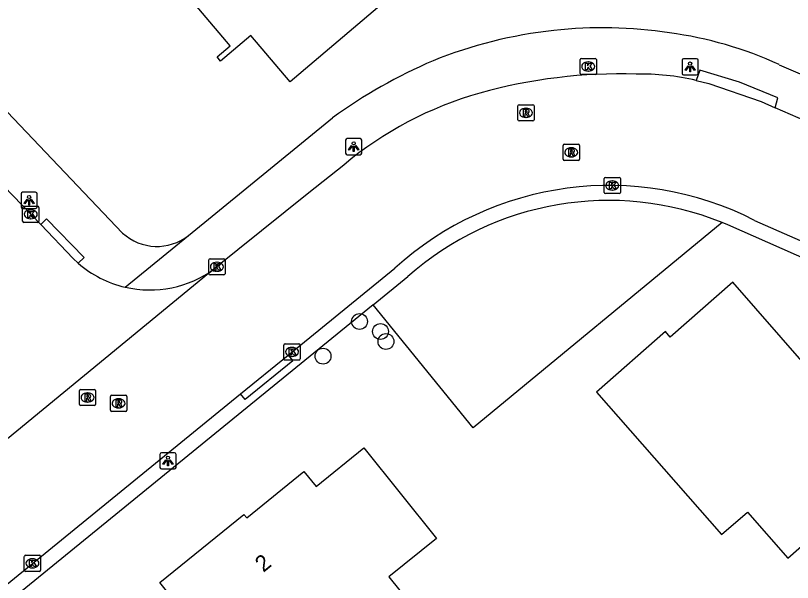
# Model space of a CAD drawing. Extents: x 159353 to 160616, y 385893 to 387321.
# Drawn here: x 160086.73 to 160134.73, y 386376.9 to 386411.93 of the extents above; entities that cross this region are included whole.
import ezdxf

# ---------------------------------------------------------------- set-up
doc = ezdxf.new("R2010")
doc.units = 0
for name, color, linetype in [('IMGEO_Boom', 7, 'Continuous'), ('IMGEO_Groenvoorziening', 7, 'Continuous'), ('IMGEO_Kolk', 7, 'Continuous'), ('IMGEO_Lichtpunt', 7, 'Continuous'), ('IMGEO_Pand', 7, 'Continuous'), ('IMGEO_Pand_nummerreeks', 7, 'Continuous'), ('IMGEO_Rijbaan_lokaal_open', 7, 'Continuous'), ('IMGEO_Rioolput', 7, 'Continuous'), ('IMGEO_Voetpad_open', 7, 'Continuous')]:
    doc.layers.add(name, color=color, linetype=linetype)

msp = doc.modelspace()

# ---------------------------------------------------------------- linework, layer by layer
at = {"layer": 'IMGEO_Boom'}
for centre in [(160107.984, 386393.029), (160109.274, 386392.409), (160109.612, 386391.789), (160105.729, 386390.888)]:
    msp.add_circle(centre, 0.489, dxfattribs=at)
at = {"layer": 'IMGEO_Groenvoorziening'}
msp.add_lwpolyline([(160130.393, 386399.14), (160114.995, 386386.46), (160108.815, 386394.053)], dxfattribs=at)
at = {"layer": 'IMGEO_Kolk'}
for p, q in [((160121.614, 386408.358), (160121.614, 386409.21)), ((160121.689, 386409.284), (160122.541, 386409.284)), ((160122.102, 386409.064), (160122.127, 386409.064)), ((160122.615, 386409.21), (160122.615, 386408.358)), ((160122.125, 386408.504), (160122.1, 386408.504)), ((160122.541, 386408.284), (160121.689, 386408.284)), ((160123.098, 386401.006), (160123.098, 386401.858)), ((160123.173, 386401.932), (160124.025, 386401.932)), ((160123.586, 386401.712), (160123.611, 386401.712)), ((160124.099, 386401.858), (160124.099, 386401.006)), ((160124.025, 386400.932), (160123.173, 386400.932)), ((160123.609, 386401.152), (160123.584, 386401.152)), ((160087.164, 386399.227), (160087.164, 386400.079)), ((160087.239, 386400.153), (160088.091, 386400.153)), ((160087.652, 386399.933), (160087.677, 386399.933)), ((160088.165, 386400.079), (160088.165, 386399.227)), ((160087.675, 386399.373), (160087.65, 386399.373)), ((160088.091, 386399.153), (160087.239, 386399.153)), ((160098.743, 386396.908), (160099.595, 386396.908)), ((160098.668, 386395.982), (160098.668, 386396.834)), ((160099.156, 386396.688), (160099.181, 386396.688)), ((160099.669, 386396.834), (160099.669, 386395.982)), ((160099.179, 386396.128), (160099.154, 386396.128)), ((160099.595, 386395.908), (160098.743, 386395.908)), ((160103.386, 386391.648), (160104.238, 386391.648)), ((160103.311, 386390.722), (160103.311, 386391.574)), ((160103.799, 386391.428), (160103.824, 386391.428)), ((160104.312, 386391.574), (160104.312, 386390.722)), ((160104.238, 386390.648), (160103.386, 386390.648)), ((160103.822, 386390.868), (160103.797, 386390.868)), ((160087.269, 386377.656), (160087.269, 386378.508)), ((160087.344, 386378.582), (160088.196, 386378.582)), ((160087.757, 386378.362), (160087.782, 386378.362)), ((160088.27, 386378.508), (160088.27, 386377.656)), ((160087.78, 386377.802), (160087.755, 386377.802)), ((160088.196, 386377.582), (160087.344, 386377.582))]:
    msp.add_line(p, q, dxfattribs=at)
for points in [[(160121.614, 386408.358), (160121.614, 386409.21)], [(160121.689, 386409.284), (160122.541, 386409.284)], [(160121.935, 386408.984), (160122.058, 386408.984), (160122.058, 386408.833), (160122.188, 386408.984), (160122.352, 386408.984), (160122.206, 386408.833), (160122.359, 386408.584), (160122.207, 386408.584), (160122.122, 386408.748), (160122.058, 386408.681), (160122.058, 386408.584), (160121.935, 386408.584), (160121.935, 386408.984)], [(160122.615, 386409.21), (160122.615, 386408.358)], [(160122.541, 386408.284), (160121.689, 386408.284)], [(160123.098, 386401.006), (160123.098, 386401.858)], [(160123.173, 386401.932), (160124.025, 386401.932)], [(160124.099, 386401.858), (160124.099, 386401.006)], [(160123.419, 386401.632), (160123.542, 386401.632), (160123.542, 386401.481), (160123.672, 386401.632), (160123.836, 386401.632), (160123.69, 386401.481), (160123.843, 386401.232), (160123.691, 386401.232), (160123.606, 386401.396), (160123.542, 386401.329), (160123.542, 386401.232), (160123.419, 386401.232), (160123.419, 386401.632)], [(160124.025, 386400.932), (160123.173, 386400.932)], [(160087.164, 386399.227), (160087.164, 386400.079)], [(160087.239, 386400.153), (160088.091, 386400.153)], [(160087.485, 386399.853), (160087.608, 386399.853), (160087.608, 386399.702), (160087.738, 386399.853), (160087.902, 386399.853), (160087.756, 386399.702), (160087.909, 386399.453), (160087.757, 386399.453), (160087.672, 386399.617), (160087.608, 386399.55), (160087.608, 386399.453), (160087.485, 386399.453), (160087.485, 386399.853)], [(160088.165, 386400.079), (160088.165, 386399.227)], [(160088.091, 386399.153), (160087.239, 386399.153)], [(160098.743, 386396.908), (160099.595, 386396.908)], [(160098.668, 386395.982), (160098.668, 386396.834)], [(160098.989, 386396.608), (160099.112, 386396.608), (160099.112, 386396.457), (160099.242, 386396.608), (160099.406, 386396.608), (160099.26, 386396.457), (160099.413, 386396.208), (160099.261, 386396.208), (160099.176, 386396.372), (160099.112, 386396.305), (160099.112, 386396.208), (160098.989, 386396.208), (160098.989, 386396.608)], [(160099.669, 386396.834), (160099.669, 386395.982)], [(160099.595, 386395.908), (160098.743, 386395.908)], [(160103.386, 386391.648), (160104.238, 386391.648)], [(160103.311, 386390.722), (160103.311, 386391.574)], [(160103.632, 386391.348), (160103.755, 386391.348), (160103.755, 386391.197), (160103.885, 386391.348), (160104.049, 386391.348), (160103.903, 386391.197), (160104.056, 386390.948), (160103.904, 386390.948), (160103.819, 386391.112), (160103.755, 386391.045), (160103.755, 386390.948), (160103.632, 386390.948), (160103.632, 386391.348)], [(160104.312, 386391.574), (160104.312, 386390.722)], [(160104.238, 386390.648), (160103.386, 386390.648)], [(160087.269, 386377.656), (160087.269, 386378.508)], [(160087.344, 386378.582), (160088.196, 386378.582)], [(160087.59, 386378.282), (160087.713, 386378.282), (160087.713, 386378.131), (160087.843, 386378.282), (160088.007, 386378.282), (160087.861, 386378.131), (160088.014, 386377.882), (160087.862, 386377.882), (160087.777, 386378.046), (160087.713, 386377.979), (160087.713, 386377.882), (160087.59, 386377.882), (160087.59, 386378.282)], [(160088.27, 386378.508), (160088.27, 386377.656)], [(160088.196, 386377.582), (160087.344, 386377.582)]]:
    msp.add_lwpolyline(points, dxfattribs=at)
for centre, start, end in [((160121.691, 386409.208), 91.552, 178.448), ((160121.691, 386409.208), 91.552, 178.448), ((160122.539, 386409.208), 1.552, 88.448), ((160122.539, 386409.208), 1.552, 88.448), ((160121.691, 386408.36), 181.552, 268.448), ((160121.691, 386408.36), 181.552, 268.448), ((160122.539, 386408.36), 271.552, 358.448), ((160122.539, 386408.36), 271.552, 358.448), ((160123.175, 386401.856), 91.552, 178.448), ((160123.175, 386401.856), 91.552, 178.448), ((160124.023, 386401.856), 1.552, 88.448), ((160124.023, 386401.856), 1.552, 88.448), ((160123.175, 386401.008), 181.552, 268.448), ((160123.175, 386401.008), 181.552, 268.448), ((160124.023, 386401.008), 271.552, 358.448), ((160124.023, 386401.008), 271.552, 358.448), ((160087.241, 386400.077), 91.552, 178.448), ((160087.241, 386400.077), 91.552, 178.448), ((160088.089, 386400.077), 1.552, 88.448), ((160088.089, 386400.077), 1.552, 88.448), ((160087.241, 386399.229), 181.552, 268.448), ((160087.241, 386399.229), 181.552, 268.448), ((160088.089, 386399.229), 271.552, 358.448), ((160088.089, 386399.229), 271.552, 358.448), ((160098.745, 386396.832), 91.552, 178.448), ((160098.745, 386396.832), 91.552, 178.448), ((160099.593, 386396.832), 1.552, 88.448), ((160099.593, 386396.832), 1.552, 88.448), ((160098.745, 386395.984), 181.552, 268.448), ((160098.745, 386395.984), 181.552, 268.448), ((160099.593, 386395.984), 271.552, 358.448), ((160099.593, 386395.984), 271.552, 358.448), ((160103.388, 386391.572), 91.552, 178.448), ((160103.388, 386391.572), 91.552, 178.448), ((160104.236, 386391.572), 1.552, 88.448), ((160104.236, 386391.572), 1.552, 88.448), ((160103.388, 386390.724), 181.552, 268.448), ((160103.388, 386390.724), 181.552, 268.448), ((160104.236, 386390.724), 271.552, 358.448), ((160104.236, 386390.724), 271.552, 358.448), ((160087.346, 386378.506), 91.552, 178.448), ((160087.346, 386378.506), 91.552, 178.448), ((160088.194, 386378.506), 1.552, 88.448), ((160088.194, 386378.506), 1.552, 88.448), ((160087.346, 386377.658), 181.552, 268.448), ((160087.346, 386377.658), 181.552, 268.448), ((160088.194, 386377.658), 271.552, 358.448), ((160088.194, 386377.658), 271.552, 358.448)]:
    msp.add_arc(centre, 0.0765, start, end, dxfattribs=at)
for centre, major_axis, ratio, start_param, end_param in [((160122.101, 386408.784), (-0.387, 0.002), 0.722429, 4.712389, 7.853982), ((160122.126, 386408.784), (-0.39, 0.002), 0.717154, 1.570796, 4.712389), ((160123.585, 386401.432), (-0.387, 0.002), 0.722429, 4.712389, 7.853982), ((160123.61, 386401.432), (-0.39, 0.002), 0.717154, 1.570796, 4.712389), ((160087.651, 386399.653), (-0.387, 0.002), 0.722429, 4.712389, 7.853982), ((160087.676, 386399.653), (-0.39, 0.002), 0.717154, 1.570796, 4.712389), ((160099.155, 386396.408), (-0.387, 0.002), 0.722429, 4.712389, 7.853982), ((160099.18, 386396.408), (-0.39, 0.002), 0.717154, 1.570796, 4.712389), ((160103.798, 386391.148), (-0.387, 0.002), 0.722429, 4.712389, 7.853982), ((160103.823, 386391.148), (-0.39, 0.002), 0.717154, 1.570796, 4.712389), ((160087.756, 386378.082), (-0.387, 0.002), 0.722429, 4.712389, 7.853982), ((160087.781, 386378.082), (-0.39, 0.002), 0.717154, 1.570796, 4.712389)]:
    msp.add_ellipse(centre, major_axis=major_axis, ratio=ratio, start_param=start_param, end_param=end_param, dxfattribs=at)
at = {"layer": 'IMGEO_Lichtpunt'}
for p, q in [((160127.91, 386409.167), (160127.91, 386408.36)), ((160127.91, 386409.167), (160127.91, 386408.36)), ((160128.812, 386409.262), (160128.004, 386409.262)), ((160128.812, 386409.262), (160128.004, 386409.262)), ((160128.906, 386408.36), (160128.906, 386409.167)), ((160128.906, 386408.36), (160128.906, 386409.167)), ((160128.004, 386408.266), (160128.812, 386408.266)), ((160128.004, 386408.266), (160128.812, 386408.266)), ((160107.121, 386404.236), (160107.121, 386403.429)), ((160107.121, 386404.236), (160107.121, 386403.429)), ((160108.023, 386404.331), (160107.215, 386404.331)), ((160108.023, 386404.331), (160107.215, 386404.331)), ((160108.117, 386403.429), (160108.117, 386404.236)), ((160108.117, 386403.429), (160108.117, 386404.236)), ((160107.215, 386403.335), (160108.023, 386403.335)), ((160107.215, 386403.335), (160108.023, 386403.335)), ((160087.066, 386400.921), (160087.066, 386400.114)), ((160087.066, 386400.921), (160087.066, 386400.114)), ((160087.968, 386401.016), (160087.16, 386401.016)), ((160087.968, 386401.016), (160087.16, 386401.016)), ((160088.062, 386400.114), (160088.062, 386400.921)), ((160088.062, 386400.114), (160088.062, 386400.921)), ((160087.16, 386400.02), (160087.968, 386400.02)), ((160087.16, 386400.02), (160087.968, 386400.02)), ((160096.548, 386384.912), (160095.74, 386384.912)), ((160096.548, 386384.912), (160095.74, 386384.912)), ((160095.646, 386384.817), (160095.646, 386384.01)), ((160095.646, 386384.817), (160095.646, 386384.01)), ((160096.642, 386384.01), (160096.642, 386384.817)), ((160096.642, 386384.01), (160096.642, 386384.817)), ((160095.74, 386383.916), (160096.548, 386383.916)), ((160095.74, 386383.916), (160096.548, 386383.916))]:
    msp.add_line(p, q, dxfattribs=at)
for points in [[(160128.284, 386408.831), (160128.323, 386408.803), (160128.135, 386408.541), (160128.097, 386408.568), (160128.284, 386408.831)], [(160128.386, 386408.783), (160128.433, 386408.783), (160128.433, 386408.461), (160128.386, 386408.461), (160128.386, 386408.783)], [(160128.496, 386408.803), (160128.534, 386408.83), (160128.721, 386408.568), (160128.682, 386408.54), (160128.496, 386408.803)], [(160107.495, 386403.9), (160107.534, 386403.872), (160107.346, 386403.61), (160107.308, 386403.637), (160107.495, 386403.9)], [(160107.597, 386403.852), (160107.644, 386403.852), (160107.644, 386403.53), (160107.597, 386403.53), (160107.597, 386403.852)], [(160107.707, 386403.872), (160107.745, 386403.899), (160107.932, 386403.637), (160107.893, 386403.609), (160107.707, 386403.872)], [(160087.44, 386400.585), (160087.479, 386400.557), (160087.291, 386400.295), (160087.253, 386400.322), (160087.44, 386400.585)], [(160087.542, 386400.537), (160087.589, 386400.537), (160087.589, 386400.215), (160087.542, 386400.215), (160087.542, 386400.537)], [(160087.652, 386400.557), (160087.69, 386400.584), (160087.877, 386400.322), (160087.838, 386400.294), (160087.652, 386400.557)], [(160096.02, 386384.481), (160096.059, 386384.453), (160095.871, 386384.191), (160095.833, 386384.218), (160096.02, 386384.481)], [(160096.122, 386384.433), (160096.169, 386384.433), (160096.169, 386384.111), (160096.122, 386384.111), (160096.122, 386384.433)], [(160096.232, 386384.453), (160096.27, 386384.48), (160096.457, 386384.218), (160096.418, 386384.19), (160096.232, 386384.453)]]:
    msp.add_lwpolyline(points, dxfattribs=at)
for centre in [(160128.409, 386408.965), (160107.62, 386404.034), (160087.565, 386400.719), (160096.145, 386384.615)]:
    msp.add_circle(centre, 0.0994, dxfattribs=at)
for centre, start, end in [((160128.004, 386409.167), 90, 180), ((160128.004, 386409.167), 90, 180), ((160128.812, 386409.167), 0, 90), ((160128.812, 386409.167), 0, 90), ((160128.004, 386408.36), 180, 270), ((160128.004, 386408.36), 180, 270), ((160128.812, 386408.36), 270, 0), ((160128.812, 386408.36), 270, 360), ((160107.215, 386404.236), 90, 180), ((160107.215, 386404.236), 90, 180), ((160108.023, 386404.236), 0, 90), ((160108.023, 386404.236), 0, 90), ((160107.215, 386403.429), 180, 270), ((160107.215, 386403.429), 180, 270), ((160108.023, 386403.429), 270, 0), ((160108.023, 386403.429), 270, 360), ((160087.16, 386400.921), 90, 180), ((160087.16, 386400.921), 90, 180), ((160087.968, 386400.921), 0, 90), ((160087.968, 386400.921), 0, 90), ((160087.16, 386400.114), 180, 270), ((160087.16, 386400.114), 180, 270), ((160087.968, 386400.114), 270, 0), ((160087.968, 386400.114), 270, 360), ((160095.74, 386384.817), 90, 180), ((160095.74, 386384.817), 90, 180), ((160096.548, 386384.817), 0, 90), ((160096.548, 386384.817), 0, 90), ((160095.74, 386384.01), 180, 270), ((160095.74, 386384.01), 180, 270), ((160096.548, 386384.01), 270, 0), ((160096.548, 386384.01), 270, 360)]:
    msp.add_arc(centre, 0.0946, start, end, dxfattribs=at)
at = {"layer": 'IMGEO_Pand'}
for points in [[(160103.688, 386407.835), (160101.262, 386410.702), (160099.395, 386409.122), (160099.177, 386409.38), (160099.992, 386410.07), (160092.701, 386418.683), (160091.842, 386417.955), (160091.664, 386418.165), (160095.481, 386421.396), (160098.568, 386424.01), (160106.213, 386414.98), (160106.626, 386415.329), (160109.095, 386412.412), (160103.688, 386407.835)], [(160139.863, 386383.159), (160137.353, 386386.014), (160138.256, 386386.813), (160135.26, 386390.242), (160135.461, 386390.414), (160131.042, 386395.455), (160127.184, 386392.064), (160126.886, 386392.401), (160122.624, 386388.653), (160130.356, 386379.857), (160131.946, 386381.255), (160134.453, 386378.403), (160139.863, 386383.159)], [(160102.019, 386368.237), (160098.505, 386372.615), (160098.855, 386372.897), (160095.641, 386376.902), (160100.831, 386381.102), (160101.023, 386380.893), (160104.536, 386383.753), (160105.299, 386382.827), (160108.254, 386385.218), (160112.745, 386379.625), (160109.785, 386377.249), (160111.142, 386375.559), (160102.019, 386368.237)]]:
    msp.add_lwpolyline(points, dxfattribs=at)
at = {"layer": 'IMGEO_Rijbaan_lokaal_open'}
for points in [[(160088.285, 386399.017), (160076.236, 386411.478), (160065.327, 386422.882)], [(160128.788, 386407.93), (160129.56, 386407.733), (160132.809, 386406.614), (160133.661, 386406.236)], [(160142.629, 386402.415), (160135.09, 386405.603), (160133.661, 386406.236)], [(160107.004, 386402.696), (160104.84, 386400.971), (160099.002, 386396.272)], [(160090.602, 386396.625), (160090.289, 386396.916), (160088.285, 386399.017)], [(160132.396, 386399.276), (160140.184, 386395.84)], [(160099.002, 386396.272), (160084.224, 386384.153), (160084.187, 386384.163)], [(160103.571, 386390.952), (160110.155, 386396.315)], [(160100.634, 386388.561), (160103.571, 386390.952)], [(160053.578, 386350.182), (160059.668, 386355.151), (160079.001, 386371.136), (160081.386, 386372.884), (160100.634, 386388.561)]]:
    msp.add_lwpolyline(points, dxfattribs=at)
for centre, radius, start, end in [((160124.113, 386375.8), 32.531, 88.3055, 105.5138), ((160125.323, 386392.695), 15.624, 77.1882, 90.9111), ((160121.719, 386385.062), 22.967, 105.9379, 129.8429), ((160123.42, 386381.686), 19.748, 62.9658, 132.2009), ((160095.023, 386401.731), 6.754, 229.113, 256.9688), ((160095.024, 386401.736), 6.759, 256.973, 306.0592)]:
    msp.add_arc(centre, radius, start, end, dxfattribs=at)
at = {"layer": 'IMGEO_Rioolput'}
for p, q in [((160117.764, 386405.496), (160117.764, 386406.348)), ((160117.839, 386406.422), (160118.691, 386406.422)), ((160118.252, 386406.202), (160118.277, 386406.202)), ((160118.765, 386406.348), (160118.765, 386405.496)), ((160118.275, 386405.642), (160118.25, 386405.642)), ((160118.691, 386405.422), (160117.839, 386405.422)), ((160120.565, 386403.055), (160120.565, 386403.907)), ((160120.64, 386403.981), (160121.492, 386403.981)), ((160121.053, 386403.761), (160121.078, 386403.761)), ((160121.566, 386403.907), (160121.566, 386403.055)), ((160121.076, 386403.201), (160121.051, 386403.201)), ((160121.492, 386402.981), (160120.64, 386402.981)), ((160090.673, 386387.905), (160090.673, 386388.757)), ((160090.748, 386388.831), (160091.6, 386388.831)), ((160091.674, 386388.757), (160091.674, 386387.905)), ((160091.161, 386388.611), (160091.186, 386388.611)), ((160092.594, 386387.546), (160092.594, 386388.398)), ((160092.669, 386388.472), (160093.521, 386388.472)), ((160093.082, 386388.252), (160093.107, 386388.252)), ((160093.595, 386388.398), (160093.595, 386387.546)), ((160091.6, 386387.831), (160090.748, 386387.831)), ((160091.184, 386388.051), (160091.159, 386388.051)), ((160093.521, 386387.472), (160092.669, 386387.472)), ((160093.105, 386387.692), (160093.08, 386387.692))]:
    msp.add_line(p, q, dxfattribs=at)
for points in [[(160117.764, 386405.496), (160117.764, 386406.348)], [(160117.839, 386406.422), (160118.691, 386406.422)], [(160118.353, 386406.12), (160118.101, 386406.122), (160118.101, 386405.722)], [(160118.279, 386406.041), (160118.225, 386406.041), (160118.225, 386405.96)], [(160118.765, 386406.348), (160118.765, 386405.496)], [(160118.101, 386405.722), (160118.225, 386405.722), (160118.225, 386405.884), (160118.236, 386405.884)], [(160118.225, 386405.96), (160118.277, 386405.96)], [(160118.283, 386405.855), (160118.354, 386405.722), (160118.494, 386405.722), (160118.429, 386405.848)], [(160118.691, 386405.422), (160117.839, 386405.422)], [(160120.565, 386403.055), (160120.565, 386403.907)], [(160120.64, 386403.981), (160121.492, 386403.981)], [(160121.154, 386403.679), (160120.902, 386403.681), (160120.902, 386403.281)], [(160121.08, 386403.6), (160121.026, 386403.6), (160121.026, 386403.519)], [(160121.566, 386403.907), (160121.566, 386403.055)], [(160120.902, 386403.281), (160121.026, 386403.281), (160121.026, 386403.443), (160121.037, 386403.443)], [(160121.026, 386403.519), (160121.078, 386403.519)], [(160121.084, 386403.414), (160121.155, 386403.281), (160121.295, 386403.281), (160121.23, 386403.407)], [(160121.492, 386402.981), (160120.64, 386402.981)], [(160090.673, 386387.905), (160090.673, 386388.757)], [(160090.748, 386388.831), (160091.6, 386388.831)], [(160091.674, 386388.757), (160091.674, 386387.905)], [(160091.262, 386388.529), (160091.01, 386388.531), (160091.01, 386388.131)], [(160091.01, 386388.131), (160091.134, 386388.131), (160091.134, 386388.293), (160091.145, 386388.293)], [(160091.188, 386388.45), (160091.134, 386388.45), (160091.134, 386388.369)], [(160091.134, 386388.369), (160091.186, 386388.369)], [(160091.192, 386388.264), (160091.263, 386388.131), (160091.403, 386388.131), (160091.338, 386388.257)], [(160092.594, 386387.546), (160092.594, 386388.398)], [(160092.669, 386388.472), (160093.521, 386388.472)], [(160093.595, 386388.398), (160093.595, 386387.546)], [(160091.6, 386387.831), (160090.748, 386387.831)], [(160093.183, 386388.17), (160092.931, 386388.172), (160092.931, 386387.772)], [(160092.931, 386387.772), (160093.055, 386387.772), (160093.055, 386387.934), (160093.066, 386387.934)], [(160093.109, 386388.091), (160093.055, 386388.091), (160093.055, 386388.01)], [(160093.055, 386388.01), (160093.107, 386388.01)], [(160093.113, 386387.905), (160093.184, 386387.772), (160093.324, 386387.772), (160093.259, 386387.898)], [(160093.521, 386387.472), (160092.669, 386387.472)]]:
    msp.add_lwpolyline(points, dxfattribs=at)
for centre, radius, start, end in [((160117.841, 386406.346), 0.0765, 91.552, 178.448), ((160117.841, 386406.346), 0.0765, 91.552, 178.448), ((160118.285, 386405.945), 0.0964, 77.0061, 93.1865), ((160118.299, 386406.002), 0.0378, 276.6634, 79.6772), ((160118.352, 386406.01), 0.109, 350.3612, 89.416), ((160118.689, 386406.346), 0.0765, 1.552, 88.448), ((160118.689, 386406.346), 0.0765, 1.552, 88.448), ((160118.235, 386405.831), 0.0533, 26.0293, 88.6989), ((160118.261, 386406.149), 0.19, 274.7715, 282.9687), ((160118.35, 386406.01), 0.112, 277.5842, 350.9817), ((160118.334, 386405.795), 0.108, 29.5134, 73.7905), ((160117.841, 386405.498), 0.0765, 181.552, 268.448), ((160117.841, 386405.498), 0.0765, 181.552, 268.448), ((160118.689, 386405.498), 0.0765, 271.552, 358.448), ((160118.689, 386405.498), 0.0765, 271.552, 358.448), ((160120.642, 386403.905), 0.0765, 91.552, 178.448), ((160120.642, 386403.905), 0.0765, 91.552, 178.448), ((160121.086, 386403.504), 0.0964, 77.0061, 93.1865), ((160121.153, 386403.569), 0.109, 350.3612, 89.416), ((160121.49, 386403.905), 0.0765, 1.552, 88.448), ((160121.49, 386403.905), 0.0765, 1.552, 88.448), ((160121.036, 386403.39), 0.0533, 26.0293, 88.6989), ((160121.062, 386403.708), 0.19, 274.7715, 282.9687), ((160121.1, 386403.561), 0.0378, 276.6634, 79.6772), ((160121.151, 386403.569), 0.112, 277.5842, 350.9817), ((160121.135, 386403.354), 0.108, 29.5134, 73.7905), ((160120.642, 386403.057), 0.0765, 181.552, 268.448), ((160120.642, 386403.057), 0.0765, 181.552, 268.448), ((160121.49, 386403.057), 0.0765, 271.552, 358.448), ((160121.49, 386403.057), 0.0765, 271.552, 358.448), ((160090.75, 386388.755), 0.0765, 91.552, 178.448), ((160090.75, 386388.755), 0.0765, 91.552, 178.448), ((160091.598, 386388.755), 0.0765, 1.552, 88.448), ((160091.598, 386388.755), 0.0765, 1.552, 88.448), ((160091.144, 386388.24), 0.0533, 26.0293, 88.6989), ((160091.17, 386388.558), 0.19, 274.7715, 282.9687), ((160091.194, 386388.354), 0.0964, 77.0061, 93.1865), ((160091.208, 386388.411), 0.0378, 276.6634, 79.6772), ((160091.261, 386388.419), 0.109, 350.3612, 89.416), ((160091.259, 386388.419), 0.112, 277.5842, 350.9817), ((160091.243, 386388.204), 0.108, 29.5134, 73.7905), ((160092.671, 386388.396), 0.0765, 91.552, 178.448), ((160092.671, 386388.396), 0.0765, 91.552, 178.448), ((160093.519, 386388.396), 0.0765, 1.552, 88.448), ((160093.519, 386388.396), 0.0765, 1.552, 88.448), ((160090.75, 386387.907), 0.0765, 181.552, 268.448), ((160090.75, 386387.907), 0.0765, 181.552, 268.448), ((160091.598, 386387.907), 0.0765, 271.552, 358.448), ((160091.598, 386387.907), 0.0765, 271.552, 358.448), ((160093.065, 386387.881), 0.0533, 26.0293, 88.6989), ((160093.091, 386388.199), 0.19, 274.7715, 282.9687), ((160093.115, 386387.995), 0.0964, 77.0061, 93.1865), ((160093.129, 386388.052), 0.0378, 276.6634, 79.6772), ((160093.182, 386388.06), 0.109, 350.3612, 89.416), ((160093.18, 386388.06), 0.112, 277.5842, 350.9817), ((160093.164, 386387.845), 0.108, 29.5134, 73.7905), ((160092.671, 386387.548), 0.0765, 181.552, 268.448), ((160092.671, 386387.548), 0.0765, 181.552, 268.448), ((160093.519, 386387.548), 0.0765, 271.552, 358.448), ((160093.519, 386387.548), 0.0765, 271.552, 358.448)]:
    msp.add_arc(centre, radius, start, end, dxfattribs=at)
for centre, major_axis, ratio, start_param, end_param in [((160118.251, 386405.922), (-0.387, 0.002), 0.722429, 4.712389, 7.853982), ((160118.276, 386405.922), (-0.39, 0.002), 0.717154, 1.570796, 4.712389), ((160121.052, 386403.481), (-0.387, 0.002), 0.722429, 4.712389, 7.853982), ((160121.077, 386403.481), (-0.39, 0.002), 0.717154, 1.570796, 4.712389), ((160091.16, 386388.331), (-0.387, 0.002), 0.722429, 4.712389, 7.853982), ((160091.185, 386388.331), (-0.39, 0.002), 0.717154, 1.570796, 4.712389), ((160093.081, 386387.972), (-0.387, 0.002), 0.722429, 4.712389, 7.853982), ((160093.106, 386387.972), (-0.39, 0.002), 0.717154, 1.570796, 4.712389)]:
    msp.add_ellipse(centre, major_axis=major_axis, ratio=ratio, start_param=start_param, end_param=end_param, dxfattribs=at)
at = {"layer": 'IMGEO_Voetpad_open'}
for points in [[(160067.602, 386425.553), (160093.335, 386398.496)], [(160133.915, 386408.898), (160144.453, 386404.37), (160147.912, 386403.264)], [(160133.661, 386406.236), (160133.833, 386406.849), (160131.46, 386407.817), (160129.003, 386408.548), (160128.788, 386407.93)], [(160097.421, 386398.345), (160106.31, 386405.622)], [(160088.285, 386399.017), (160088.644, 386399.364), (160090.961, 386396.972), (160090.602, 386396.625)], [(160139.92, 386394.943), (160130.732, 386398.999), (160130.393, 386399.14)], [(160093.5, 386395.151), (160097.423, 386398.332), (160097.421, 386398.345)], [(160108.815, 386394.053), (160110.975, 386395.813)], [(160108.815, 386394.053), (160084.79, 386374.482)], [(160103.571, 386390.952), (160103.857, 386390.599), (160100.918, 386388.217), (160100.634, 386388.561)]]:
    msp.add_lwpolyline(points, dxfattribs=at)
for centre, radius, start, end in [((160123.128, 386382.665), 28.522, 96.3338, 111.829), ((160122.987, 386384.399), 26.783, 81.0899, 96.4438), ((160124.081, 386387.601), 23.458, 65.2161, 82.5206), ((160126.233, 386377.704), 34.298, 113.5633, 125.5124), ((160123.373, 386381.783), 18.723, 67.9789, 131.4659), ((160095.467, 386400.826), 3.158, 227.5413, 308.2259)]:
    msp.add_arc(centre, radius, start, end, dxfattribs=at)

# ---------------------------------------------------------------- texts
at = {"layer": 'IMGEO_Pand_nummerreeks'}
msp.add_text('2', height=1, rotation=39.1497, dxfattribs=at).set_placement((160102.039, 386377.49))

doc.saveas('drawing.dxf')
